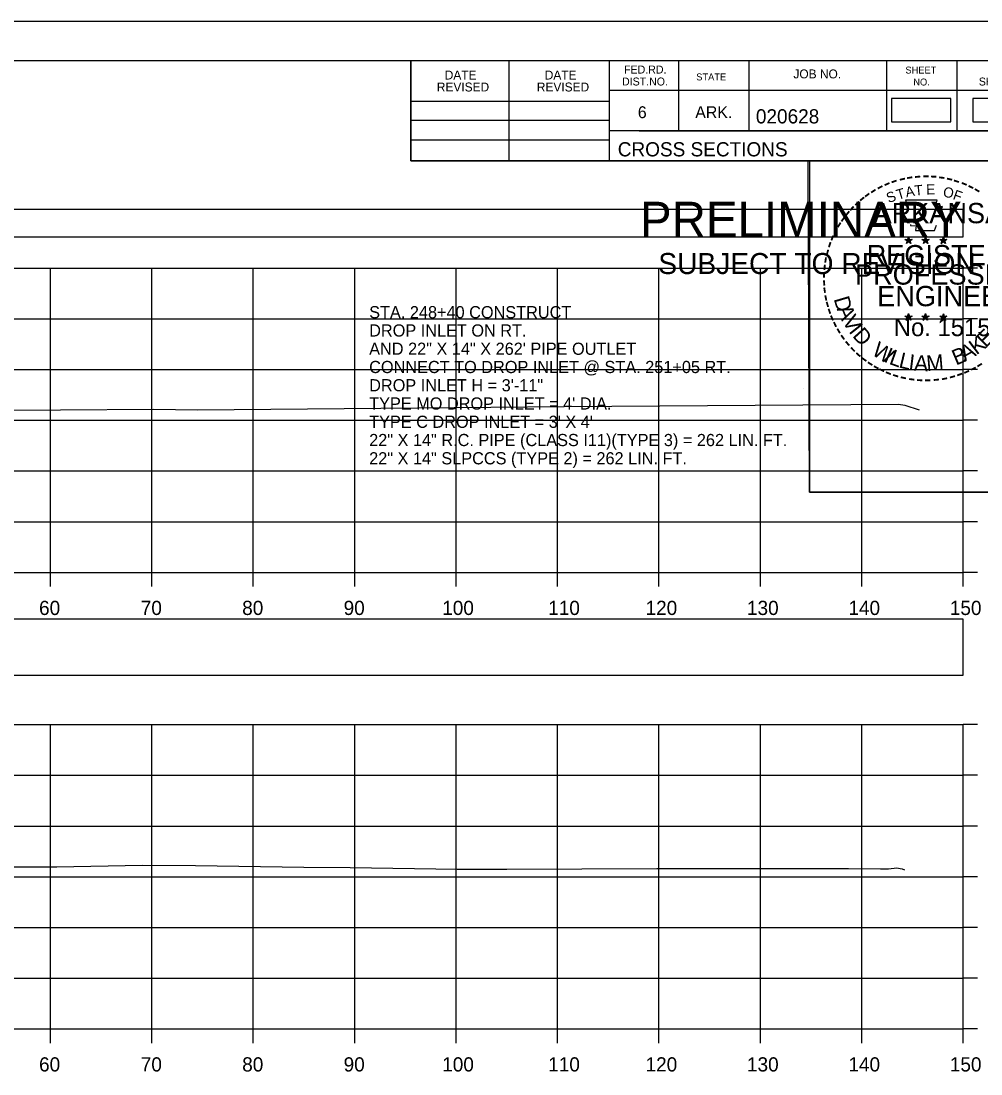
# Model space of a CAD drawing. Extents: x 1369627 to 1374022, y 380035 to 398173.
# Drawn here: x 1372155.6 to 1372250.3, y 391028.6 to 391132.4 of the extents above; entities that cross this region are included whole.
import ezdxf

# ---------------------------------------------------------------- set-up
doc = ezdxf.new("R2010")
doc.units = 0
for name, color, linetype in [('Default', 7, 'Continuous'), ('R_Axis', 7, 'Continuous'), ('R_Axis Annot', 7, 'Continuous'), ('R_Border', 7, 'Continuous'), ('R_Border PE', 7, 'Continuous'), ('R_Border Prem', 7, 'Continuous'), ('R_Exist Surface', 7, 'Continuous'), ('R_Grid', 7, 'Continuous'), ('R_No Plot', 7, 'Continuous'), ('R_Water Annot', 7, 'Continuous')]:
    doc.layers.add(name, color=color, linetype=linetype)

msp = doc.modelspace()

# ---------------------------------------------------------------- linework, layer by layer
at = {"layer": 'Default'}
for points in [[(1372241.46, 391122.42), (1372247.3, 391122.42), (1372247.3, 391124.73), (1372241.46, 391124.73)], [(1372249.48, 391122.42), (1372255.32, 391122.42), (1372255.32, 391124.73), (1372249.48, 391124.73)], [(1371948.53, 391111.07), (1372248.53, 391111.07), (1372248.53, 391113.78), (1371948.53, 391113.78)], [(1371948.53, 391067.87), (1372248.53, 391067.87), (1372248.53, 391073.4), (1371948.53, 391073.4)]]:
    msp.add_lwpolyline(points, close=True, dxfattribs=at)
at = {"layer": 'R_Axis'}
for p, q in [((1372248.53, 391078), (1372248.53, 391108)), ((1372249.93, 391108), (1372248.53, 391108)), ((1372249.93, 391103), (1372248.53, 391103)), ((1372249.93, 391098), (1372248.53, 391098)), ((1372249.93, 391093), (1372248.53, 391093)), ((1372249.93, 391088), (1372248.53, 391088)), ((1372249.93, 391083), (1372248.53, 391083)), ((1371948.53, 391078), (1372248.53, 391078)), ((1372158.53, 391076.6), (1372158.53, 391078)), ((1372168.53, 391076.6), (1372168.53, 391078)), ((1372178.53, 391076.6), (1372178.53, 391078)), ((1372188.53, 391076.6), (1372188.53, 391078)), ((1372198.53, 391076.6), (1372198.53, 391078)), ((1372208.53, 391076.6), (1372208.53, 391078)), ((1372218.53, 391076.6), (1372218.53, 391078)), ((1372228.53, 391076.6), (1372228.53, 391078)), ((1372238.53, 391076.6), (1372238.53, 391078)), ((1372248.53, 391076.6), (1372248.53, 391078)), ((1372249.93, 391078), (1372248.53, 391078)), ((1372248.53, 391033), (1372248.53, 391063)), ((1372249.93, 391063), (1372248.53, 391063)), ((1372249.93, 391058), (1372248.53, 391058)), ((1372249.93, 391053), (1372248.53, 391053)), ((1372249.93, 391048), (1372248.53, 391048)), ((1372249.93, 391043), (1372248.53, 391043)), ((1372249.93, 391038), (1372248.53, 391038)), ((1371948.53, 391033), (1372248.53, 391033)), ((1372158.53, 391031.6), (1372158.53, 391033)), ((1372168.53, 391031.6), (1372168.53, 391033)), ((1372178.53, 391031.6), (1372178.53, 391033)), ((1372188.53, 391031.6), (1372188.53, 391033)), ((1372198.53, 391031.6), (1372198.53, 391033)), ((1372208.53, 391031.6), (1372208.53, 391033)), ((1372218.53, 391031.6), (1372218.53, 391033)), ((1372228.53, 391031.6), (1372228.53, 391033)), ((1372238.53, 391031.6), (1372238.53, 391033)), ((1372248.53, 391031.6), (1372248.53, 391033)), ((1372249.93, 391033), (1372248.53, 391033))]:
    msp.add_line(p, q, dxfattribs=at)
at = {"layer": 'R_Border'}
for p, q in [((1371940.53, 391128.46), (1372256.71, 391128.46)), ((1372194.07, 391118.58), (1372194.07, 391128.46)), ((1372203.75, 391118.58), (1372203.75, 391128.46)), ((1372213.61, 391128.46), (1372213.61, 391118.58)), ((1372220.45, 391128.46), (1372220.45, 391121.52)), ((1372227.39, 391128.46), (1372227.39, 391121.52)), ((1372240.97, 391128.46), (1372240.97, 391121.52)), ((1372247.91, 391128.46), (1372247.91, 391121.52)), ((1372256.71, 391125.52), (1372213.61, 391125.52)), ((1372194.07, 391124.44), (1372213.61, 391124.44)), ((1372194.07, 391122.58), (1372213.61, 391122.58)), ((1372256.71, 391121.52), (1372213.61, 391121.52)), ((1372216.57, 391121.52), (1372256.71, 391121.52)), ((1372194.07, 391120.64), (1372213.61, 391120.64)), ((1372256.71, 391118.58), (1372194.07, 391118.58))]:
    msp.add_line(p, q, dxfattribs=at)
at = {"layer": 'R_Border PE'}
for p, q in [((1372242.79, 391110.83), (1372243.14, 391110.72)), ((1372242.79, 391110.83), (1372243.05, 391110.79)), ((1372242.79, 391110.83), (1372243.03, 391110.71)), ((1372242.93, 391110.42), (1372243.14, 391110.72)), ((1372242.93, 391110.42), (1372243.05, 391110.67)), ((1372243.14, 391111.09), (1372243.1, 391110.83)), ((1372243.14, 391110.72), (1372243.14, 391111.09)), ((1372243.14, 391111.09), (1372243.19, 391110.84)), ((1372243.49, 391110.83), (1372243.14, 391110.72)), ((1372243.36, 391110.42), (1372243.14, 391110.72)), ((1372243.49, 391110.83), (1372243.2, 391110.78)), ((1372243.36, 391110.42), (1372243.22, 391110.72)), ((1372243.49, 391110.83), (1372243.29, 391110.73)), ((1372244.46, 391110.83), (1372244.81, 391110.72)), ((1372244.46, 391110.83), (1372244.72, 391110.79)), ((1372244.46, 391110.83), (1372244.7, 391110.71)), ((1372244.6, 391110.42), (1372244.81, 391110.72)), ((1372244.6, 391110.42), (1372244.72, 391110.67)), ((1372244.81, 391111.09), (1372244.77, 391110.83)), ((1372244.81, 391110.72), (1372244.81, 391111.09)), ((1372244.81, 391111.09), (1372244.86, 391110.84)), ((1372245.16, 391110.83), (1372244.81, 391110.72)), ((1372245.03, 391110.42), (1372244.81, 391110.72)), ((1372245.16, 391110.83), (1372244.87, 391110.78)), ((1372245.03, 391110.42), (1372244.89, 391110.72)), ((1372245.16, 391110.83), (1372244.96, 391110.73)), ((1372246.23, 391110.82), (1372246.58, 391110.71)), ((1372246.23, 391110.82), (1372246.48, 391110.78)), ((1372246.23, 391110.82), (1372246.47, 391110.7)), ((1372246.36, 391110.41), (1372246.58, 391110.71)), ((1372246.36, 391110.41), (1372246.49, 391110.66)), ((1372246.58, 391111.07), (1372246.54, 391110.82)), ((1372246.58, 391110.71), (1372246.58, 391111.07)), ((1372246.58, 391111.07), (1372246.63, 391110.82)), ((1372246.92, 391110.82), (1372246.58, 391110.71)), ((1372246.79, 391110.41), (1372246.58, 391110.71)), ((1372246.92, 391110.82), (1372246.64, 391110.77)), ((1372246.79, 391110.41), (1372246.65, 391110.7)), ((1372246.92, 391110.82), (1372246.72, 391110.72)), ((1372242.93, 391110.42), (1372243.14, 391110.64)), ((1372243.36, 391110.42), (1372243.14, 391110.64)), ((1372244.6, 391110.42), (1372244.81, 391110.64)), ((1372245.03, 391110.42), (1372244.81, 391110.64)), ((1372246.36, 391110.41), (1372246.58, 391110.63)), ((1372246.79, 391110.41), (1372246.58, 391110.63)), ((1372243.14, 391103.51), (1372243.1, 391103.26)), ((1372243.14, 391103.15), (1372243.14, 391103.51)), ((1372243.14, 391103.51), (1372243.19, 391103.26)), ((1372244.81, 391103.51), (1372244.77, 391103.26)), ((1372244.81, 391103.15), (1372244.81, 391103.51)), ((1372244.81, 391103.51), (1372244.86, 391103.26)), ((1372246.58, 391103.5), (1372246.53, 391103.25)), ((1372246.58, 391103.14), (1372246.58, 391103.5)), ((1372246.58, 391103.5), (1372246.62, 391103.25)), ((1372242.79, 391103.26), (1372243.14, 391103.15)), ((1372242.79, 391103.26), (1372243.04, 391103.21)), ((1372242.79, 391103.26), (1372243.03, 391103.14)), ((1372242.92, 391102.85), (1372243.14, 391103.15)), ((1372242.92, 391102.85), (1372243.05, 391103.1)), ((1372242.92, 391102.85), (1372243.14, 391103.07)), ((1372243.49, 391103.26), (1372243.14, 391103.15)), ((1372243.35, 391102.85), (1372243.14, 391103.15)), ((1372243.35, 391102.85), (1372243.14, 391103.07)), ((1372243.49, 391103.26), (1372243.2, 391103.21)), ((1372243.35, 391102.85), (1372243.22, 391103.14)), ((1372243.49, 391103.26), (1372243.28, 391103.16)), ((1372244.46, 391103.26), (1372244.81, 391103.15)), ((1372244.46, 391103.26), (1372244.71, 391103.21)), ((1372244.46, 391103.26), (1372244.7, 391103.14)), ((1372244.59, 391102.85), (1372244.81, 391103.15)), ((1372244.59, 391102.85), (1372244.72, 391103.1)), ((1372244.59, 391102.85), (1372244.81, 391103.07)), ((1372245.16, 391103.26), (1372244.81, 391103.15)), ((1372245.02, 391102.85), (1372244.81, 391103.15)), ((1372245.02, 391102.85), (1372244.81, 391103.07)), ((1372245.16, 391103.26), (1372244.87, 391103.21)), ((1372245.02, 391102.85), (1372244.88, 391103.14)), ((1372245.16, 391103.26), (1372244.95, 391103.16)), ((1372246.23, 391103.25), (1372246.58, 391103.14)), ((1372246.23, 391103.25), (1372246.48, 391103.2)), ((1372246.23, 391103.25), (1372246.46, 391103.13)), ((1372246.36, 391102.84), (1372246.58, 391103.14)), ((1372246.36, 391102.84), (1372246.49, 391103.09)), ((1372246.36, 391102.84), (1372246.57, 391103.06)), ((1372246.79, 391102.84), (1372246.57, 391103.06)), ((1372246.92, 391103.25), (1372246.58, 391103.14)), ((1372246.79, 391102.84), (1372246.58, 391103.14)), ((1372246.92, 391103.25), (1372246.64, 391103.2)), ((1372246.79, 391102.84), (1372246.65, 391103.13)), ((1372246.92, 391103.25), (1372246.72, 391103.15))]:
    msp.add_line(p, q, dxfattribs=at)
for points in [[(1372242.84, 391114.71), (1372243.1, 391113.88)], [(1372246.35, 391113.79), (1372246.49, 391114.07), (1372245.8, 391114.05), (1372245.95, 391114.71), (1372242.84, 391114.71)], [(1372243.33, 391112.29), (1372243.33, 391112.2), (1372243.89, 391112.18), (1372243.84, 391111.71), (1372245.71, 391111.71), (1372245.91, 391112.24)], [(1372243.14, 391111.09), (1372243.36, 391110.42), (1372242.79, 391110.83), (1372243.49, 391110.83), (1372242.93, 391110.42), (1372243.14, 391111.09)], [(1372244.81, 391111.09), (1372245.03, 391110.42), (1372244.46, 391110.83), (1372245.16, 391110.83), (1372244.6, 391110.42), (1372244.81, 391111.09)], [(1372246.58, 391111.07), (1372246.79, 391110.41), (1372246.23, 391110.82), (1372246.92, 391110.82), (1372246.36, 391110.41), (1372246.58, 391111.07)], [(1372243.14, 391103.51), (1372243.35, 391102.85), (1372242.79, 391103.26), (1372243.49, 391103.26), (1372242.92, 391102.85), (1372243.14, 391103.51)], [(1372244.81, 391103.51), (1372245.02, 391102.85), (1372244.46, 391103.26), (1372245.16, 391103.26), (1372244.59, 391102.85), (1372244.81, 391103.51)], [(1372246.58, 391103.5), (1372246.79, 391102.84), (1372246.23, 391103.25), (1372246.92, 391103.25), (1372246.36, 391102.84), (1372246.58, 391103.5)]]:
    msp.add_lwpolyline(points, dxfattribs=at)
for centre, radius in [((1372243.14, 391110.72), 0.172), ((1372243.14, 391110.72), 0.145), ((1372243.14, 391110.72), 0.116), ((1372243.14, 391110.72), 0.0991), ((1372243.14, 391110.72), 0.0747), ((1372243.14, 391110.72), 0.0495), ((1372243.14, 391110.72), 0.0296), ((1372244.81, 391110.72), 0.172), ((1372244.81, 391110.72), 0.145), ((1372244.81, 391110.72), 0.116), ((1372244.81, 391110.72), 0.0991), ((1372244.81, 391110.72), 0.0747), ((1372244.81, 391110.72), 0.0495), ((1372244.81, 391110.72), 0.0296), ((1372246.58, 391110.71), 0.172), ((1372246.58, 391110.71), 0.145), ((1372246.58, 391110.71), 0.116), ((1372246.58, 391110.71), 0.0991), ((1372246.58, 391110.71), 0.0747), ((1372246.58, 391110.71), 0.0495), ((1372246.58, 391110.71), 0.0296), ((1372243.14, 391103.15), 0.172), ((1372243.14, 391103.15), 0.145), ((1372243.14, 391103.15), 0.116), ((1372243.14, 391103.15), 0.0991), ((1372243.14, 391103.15), 0.0747), ((1372243.14, 391103.15), 0.0495), ((1372243.14, 391103.15), 0.0296), ((1372244.81, 391103.15), 0.172), ((1372244.81, 391103.15), 0.145), ((1372244.81, 391103.15), 0.116), ((1372244.81, 391103.15), 0.0991), ((1372244.81, 391103.15), 0.0747), ((1372244.81, 391103.15), 0.0495), ((1372244.81, 391103.15), 0.0296), ((1372246.57, 391103.14), 0.172), ((1372246.57, 391103.14), 0.145), ((1372246.57, 391103.14), 0.116), ((1372246.57, 391103.14), 0.0991), ((1372246.57, 391103.14), 0.0747), ((1372246.57, 391103.14), 0.0495), ((1372246.57, 391103.14), 0.0296)]:
    msp.add_circle(centre, radius, dxfattribs=at)
at = {"layer": 'R_Exist Surface'}
for points in [[(1372153.53, 391093.99), (1372159.52, 391094.03), (1372168.7, 391094.08), (1372173.03, 391094.01), (1372209.2, 391094.34), (1372242.14, 391094.6), (1372242.77, 391094.49), (1372244.18, 391094.01)], [(1372147.91, 391048.96), (1372159.16, 391048.99), (1372167.57, 391049.14), (1372172.82, 391049.12), (1372183.52, 391048.94), (1372188.1, 391048.92), (1372198.62, 391048.75), (1372203.52, 391048.74), (1372218.33, 391048.82), (1372223.29, 391048.8), (1372237.23, 391048.82), (1372240.37, 391048.77), (1372241.18, 391048.77), (1372241.97, 391048.87), (1372242.32, 391048.8), (1372242.5, 391048.77), (1372242.75, 391048.69)]]:
    msp.add_lwpolyline(points, dxfattribs=at)
at = {"layer": 'R_Grid'}
for p, q in [((1371948.53, 391108), (1372248.53, 391108)), ((1372158.53, 391078), (1372158.53, 391108)), ((1372168.53, 391078), (1372168.53, 391108)), ((1372178.53, 391078), (1372178.53, 391108)), ((1372188.53, 391078), (1372188.53, 391108)), ((1372198.53, 391078), (1372198.53, 391108)), ((1372208.53, 391078), (1372208.53, 391108)), ((1372218.53, 391078), (1372218.53, 391108)), ((1372228.53, 391078), (1372228.53, 391108)), ((1372238.53, 391078), (1372238.53, 391108)), ((1372248.53, 391078), (1372248.53, 391108)), ((1371948.53, 391103), (1372248.53, 391103)), ((1371948.53, 391098), (1372248.53, 391098)), ((1371948.53, 391093), (1372248.53, 391093)), ((1371948.53, 391088), (1372248.53, 391088)), ((1371948.53, 391083), (1372248.53, 391083)), ((1371948.53, 391078), (1372248.53, 391078)), ((1371948.53, 391063), (1372248.53, 391063)), ((1372158.53, 391033), (1372158.53, 391063)), ((1372168.53, 391033), (1372168.53, 391063)), ((1372178.53, 391033), (1372178.53, 391063)), ((1372188.53, 391033), (1372188.53, 391063)), ((1372198.53, 391033), (1372198.53, 391063)), ((1372208.53, 391033), (1372208.53, 391063)), ((1372218.53, 391033), (1372218.53, 391063)), ((1372228.53, 391033), (1372228.53, 391063)), ((1372238.53, 391033), (1372238.53, 391063)), ((1372248.53, 391033), (1372248.53, 391063)), ((1371948.53, 391058), (1372248.53, 391058)), ((1371948.53, 391053), (1372248.53, 391053)), ((1371948.53, 391048), (1372248.53, 391048)), ((1371948.53, 391043), (1372248.53, 391043)), ((1371948.53, 391038), (1372248.53, 391038)), ((1371948.53, 391033), (1372248.53, 391033))]:
    msp.add_line(p, q, dxfattribs=at)
at = {"layer": 'R_No Plot'}
for p, q in [((1371928.13, 391132.35), (1372261.46, 391132.35)), ((1372232.74, 391096.12), (1372232.74, 391096.12))]:
    msp.add_line(p, q, dxfattribs=at)
for points in [[(1371928.12, 391132.35), (1372261.46, 391132.35), (1372261.46, 390919.01), (1371928.12, 390919.01)], [(1372174.45, 391128.46), (1372194.07, 391128.46), (1372194.07, 391118.58), (1372210.18, 391118.58), (1372233.38, 391118.58), (1372233.38, 391085.91), (1372256.59, 391085.91), (1372256.71, 390923), (1371940.53, 390923), (1371940.53, 391128.46)], [(1372233.24, 391118.58), (1372256.59, 391118.58), (1372256.73, 391085.91), (1372233.38, 391085.91)]]:
    msp.add_lwpolyline(points, close=True, dxfattribs=at)

# ---------------------------------------------------------------- texts
at = {"layer": 'R_Axis Annot'}
for s, p in [('60', (1372157.41, 391073.8)), ('70', (1372167.44, 391073.8)), ('80', (1372177.44, 391073.8)), ('90', (1372187.44, 391073.8)), ('100', (1372197.16, 391073.8)), ('110', (1372207.61, 391073.8)), ('120', (1372217.21, 391073.8)), ('130', (1372227.21, 391073.8)), ('140', (1372237.21, 391073.8)), ('150', (1372247.21, 391073.8)), ('60', (1372157.41, 391028.8)), ('70', (1372167.44, 391028.8)), ('80', (1372177.44, 391028.8)), ('90', (1372187.44, 391028.8)), ('100', (1372197.16, 391028.8)), ('110', (1372207.61, 391028.8)), ('120', (1372217.21, 391028.8)), ('130', (1372227.21, 391028.8)), ('140', (1372237.21, 391028.8)), ('150', (1372247.21, 391028.8))]:
    msp.add_text(s, height=1.4, dxfattribs=at).set_placement(p)
at = {"layer": 'R_Border'}
for s, height, p in [('DATE', 0.879, (1372197.41, 391126.59)), ('DATE', 0.879, (1372207.27, 391126.59)), ('FED.RD.', 0.782, (1372215.09, 391127.18)), ('JOB NO.', 0.879, (1372231.79, 391126.7)), ('SHEET', 0.684, (1372242.83, 391127.18)), ('REVISED', 0.879, (1372196.63, 391125.41)), ('REVISED', 0.879, (1372206.49, 391125.41)), ('DIST.NO.', 0.782, (1372214.89, 391126)), ('STATE', 0.684, (1372222.21, 391126.5)), ('NO.', 0.684, (1372243.61, 391126)), ('SHEETS', 0.782, (1372250.07, 391126)), ('6', 1.17, (1372216.45, 391122.78)), ('ARK.', 1.172, (1372222.11, 391122.78)), ('020628', 1.4, (1372228.09, 391122.26)), ('CROSS SECTIONS', 1.4, (1372214.47, 391119.01))]:
    msp.add_text(s, height=height, rotation=360, dxfattribs=at).set_placement(p)
at = {"layer": 'R_Border PE'}
for s, height, rotation, p in [('-', 1.6, 13.6301, (1372242.33, 391116.08)), ('-', 1.6, 10.2193, (1372243.01, 391116.24)), ('-', 1.6, 5.8968, (1372243.74, 391116.35)), ('-', 1.6, 0.1862, (1372244.51, 391116.42)), ('-', 1.6, 357.743, (1372245.24, 391116.41)), ('-', 1.6, 352.1617, (1372245.98, 391116.35)), ('-', 1.6, 347.2049, (1372246.7, 391116.24)), ('-', 1.6, 28.7918, (1372240.32, 391115.25)), ('-', 1.6, 24.3072, (1372240.95, 391115.57)), ('-', 1.6, 19.1761, (1372241.58, 391115.84)), ('T', 1, 16.4036, (1372242.1, 391114.72)), ('A', 1, 11.2132, (1372242.93, 391114.97)), ('T', 1, 6.0228, (1372243.78, 391115.14)), ('E', 1, 0.8323, (1372244.88, 391115.25)), ('O', 1, 350.4515, (1372246.49, 391115.04)), ('-', 1.6, 342.3362, (1372247.33, 391116.08)), ('-', 1.6, 337.8551, (1372248.07, 391115.86)), ('-', 1.6, 334.1211, (1372248.7, 391115.59)), ('-', 1.6, 329.6409, (1372249.28, 391115.31)), ('-', 1.6, 38.9507, (1372238.67, 391114.11)), ('-', 1.6, 36.2317, (1372239.14, 391114.49)), ('-', 1.6, 34.0636, (1372239.72, 391114.88)), ('S', 1, 21.594, (1372241.19, 391114.39)), ('F', 1, 340.0707, (1372247.44, 391114.81)), ('-', 1.6, 48.423, (1372237.78, 391113.21)), ('-', 1.6, 42.9622, (1372238.23, 391113.69)), ('ARKANSAS', 2, 360, (1372239.69, 391112.42)), ('-', 1.6, 54.2325, (1372236.97, 391112.16)), ('-', 1.6, 50.6142, (1372237.38, 391112.73)), ('-', 1.6, 62.8713, (1372236.33, 391111.02)), ('-', 1.6, 58.0706, (1372236.64, 391111.63)), ('-', 1.6, 67.7743, (1372236.07, 391110.41)), ('-', 1.6, 75.461, (1372235.66, 391109.06)), ('-', 1.6, 72.3945, (1372235.85, 391109.78)), ('REGISTERED', 2, 360, (1372239.01, 391108.27)), ('-', 1.6, 81.2013, (1372235.52, 391108.35)), ('-', 1.6, 89.0622, (1372235.42, 391106.96)), ('-', 1.6, 85.1863, (1372235.45, 391107.66)), ('PROFESSIONAL', 2, 360, (1372237.86, 391106.37)), ('-', 1.6, 94.1959, (1372235.46, 391106.23)), ('-', 1.6, 98.9479, (1372235.53, 391105.57)), ('ENGINEER', 2, 360, (1372240.05, 391104.24)), ('-', 1.6, 101.7149, (1372235.66, 391104.83)), ('-', 1.6, 105.4578, (1372235.83, 391104.24)), ('D', 1.54, 286.2848, (1372235.75, 391104.97)), ('-', 1.6, 109.0874, (1372236.04, 391103.61)), ('A', 1.54, 292.7835, (1372236.05, 391103.97)), ('V', 1.54, 300.7936, (1372236.56, 391102.79)), ('-', 1.6, 114.0643, (1372236.3, 391103.01)), ('-', 1.6, 115.7289, (1372236.6, 391102.39)), ('I', 1.54, 308.3502, (1372237.19, 391101.75)), ('No. 15158', 1.757, 360, (1372241.69, 391101.29)), ('-', 1.6, 120.4471, (1372236.96, 391101.81)), ('-', 1.6, 125.8934, (1372237.36, 391101.25)), ('D', 1.54, 311.9774, (1372237.54, 391101.29)), ('K', 1.54, 36.9143, (1372249.83, 391099.39)), ('E', 1.54, 44.0175, (1372250.74, 391100.08)), ('-', 1.6, 130.7181, (1372237.82, 391100.7)), ('W', 1.54, 328.0731, (1372239.42, 391099.52)), ('A', 1.54, 28.9042, (1372248.71, 391098.75)), ('-', 1.6, 134.2238, (1372238.34, 391100.15)), ('-', 1.6, 138.9338, (1372238.86, 391099.69)), ('I', 1.54, 336.6877, (1372240.61, 391098.81)), ('L', 1.54, 340.3149, (1372241.14, 391098.57)), ('L', 1.54, 346.6625, (1372242.1, 391098.22)), ('I', 1.54, 353.0101, (1372243.09, 391097.99)), ('A', 1.54, 356.6373, (1372243.66, 391097.9)), ('M', 1.54, 4.6473, (1372244.95, 391097.84)), ('B', 1.54, 22.8589, (1372247.82, 391098.38)), ('-', 1.6, 144.6463, (1372239.42, 391099.28)), ('-', 1.6, 148.0898, (1372239.98, 391098.91)), ('-', 1.6, 151.5704, (1372240.56, 391098.58)), ('-', 1.6, 207.3568, (1372249.57, 391098.8)), ('-', 1.6, 212.2491, (1372250.12, 391099.15)), ('-', 1.6, 154.6002, (1372241.08, 391098.34)), ('-', 1.6, 158.5612, (1372241.71, 391098.08)), ('-', 1.6, 162.7983, (1372242.39, 391097.87)), ('-', 1.6, 167.5555, (1372243.11, 391097.71)), ('AAMU', 0.00002, 360, (1372244.74, 391097.84)), ('-', 1.6, 191.2858, (1372246.92, 391097.77)), ('-', 1.6, 195.4743, (1372247.65, 391097.97)), ('-', 1.6, 199.4643, (1372248.31, 391098.21)), ('-', 1.6, 204.2516, (1372248.94, 391098.48)), ('-', 1.6, 173.1155, (1372243.88, 391097.6)), ('-', 1.6, 176.5183, (1372244.63, 391097.54)), ('-', 1.6, 181.5918, (1372245.37, 391097.56)), ('-', 1.6, 185.8167, (1372246.18, 391097.64))]:
    msp.add_text(s, height=height, rotation=rotation, dxfattribs=at).set_placement(p)
at = {"layer": 'R_Border Prem'}
for s, height, p in [('PRELIMINARY', 3.5, (1372216.66, 391111.04)), ('DWB', 0.01, (1372217.41, 391112.89)), ('SUBJECT TO REVISION', 2.0751, (1372218.47, 391107.41))]:
    msp.add_text(s, height=height, rotation=360, dxfattribs=at).set_placement(p)
at = {"layer": 'R_Water Annot'}
for s, p in [('STA. 248+40 CONSTRUCT', (1372189.96, 391103.05)), ('DROP INLET ON RT.', (1372189.96, 391101.25)), ('AND 22" X 14" X 262\' PIPE OUTLET', (1372189.96, 391099.45)), ('CONNECT TO DROP INLET @ STA. 251+05 RT.', (1372189.96, 391097.65)), ('DROP INLET H = 3\'-11"', (1372189.96, 391095.85)), ("TYPE MO DROP INLET = 4' DIA.", (1372189.96, 391094.05)), ("TYPE C DROP INLET = 3' X 4'", (1372189.96, 391092.25)), ('22" X 14" R.C. PIPE (CLASS I11)(TYPE 3) = 262 LIN. FT.', (1372189.96, 391090.45)), ('22" X 14" SLPCCS (TYPE 2) = 262 LIN. FT.', (1372189.96, 391088.65))]:
    msp.add_text(s, height=1.2, dxfattribs=at).set_placement(p)

doc.saveas('drawing.dxf')
